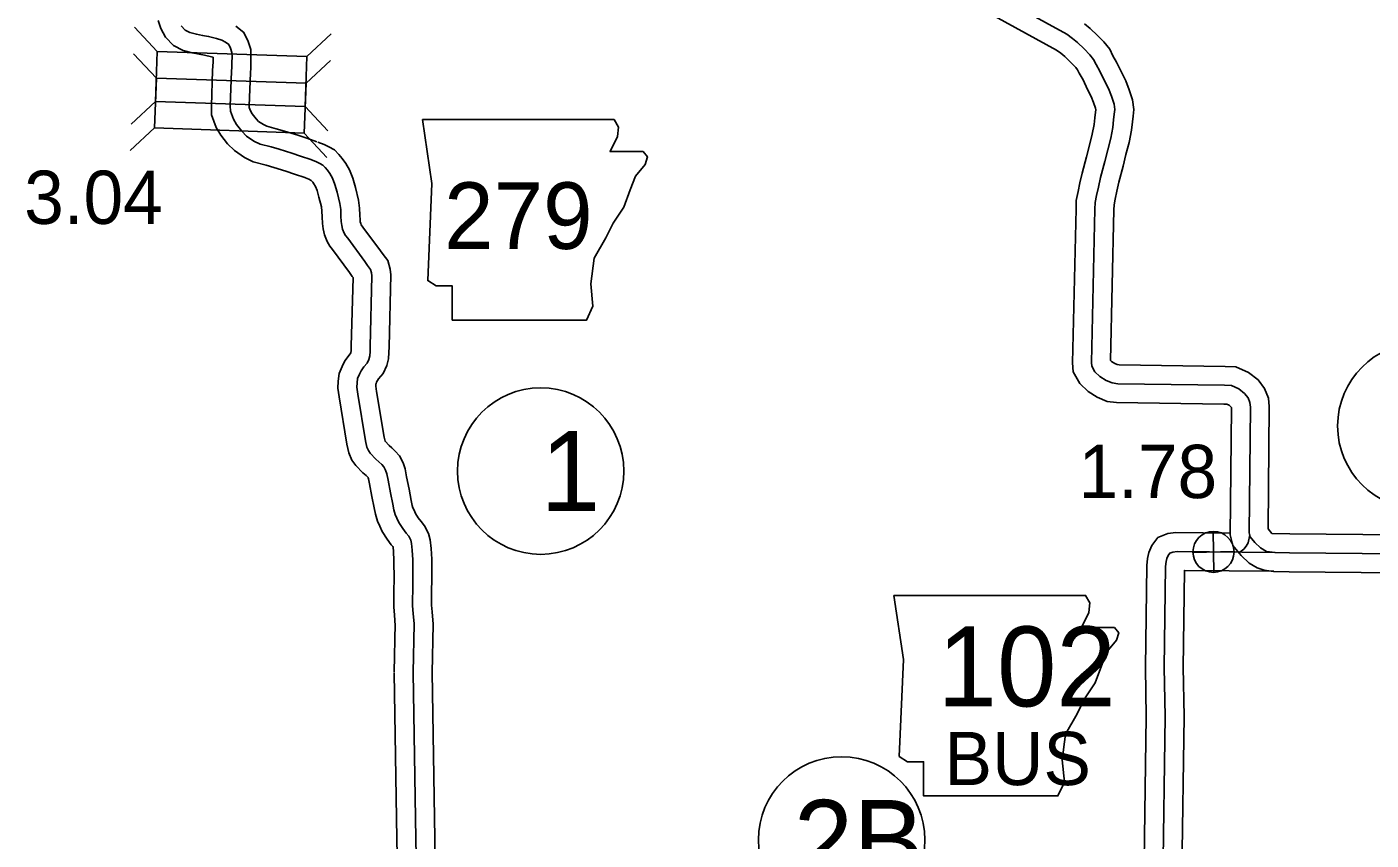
# Model space of a CAD drawing. Extents: x 31699 to 244310, y -8841 to 11474.
# Drawn here: x 130532 to 131243, y 1211 to 1641 of the extents above; entities that cross this region are included whole.
import ezdxf

# ---------------------------------------------------------------- set-up
doc = ezdxf.new("R2010")
doc.units = 0
for name, color, linetype in [('B_Logo', 7, 'Continuous'), ('G-ANNO-TEXT', 7, 'Continuous'), ('Level 21', 7, 'Continuous'), ('R_Border Notes', 7, 'Continuous'), ('R_XS_EARTHWORK_STAGE1', 7, 'Continuous'), ('R_XS_EARTHWORK_STAGE2', 7, 'Continuous'), ('S_WALL', 7, 'Continuous'), ('S_WALL_ANNOT', 7, 'Continuous')]:
    doc.layers.add(name, color=color, linetype=linetype)

msp = doc.modelspace()

# ---------------------------------------------------------------- linework, layer by layer
at = {"layer": 'B_Logo'}
for points in [[(130997.97, 1683.35), (131082.43, 1636.91), (131085.37, 1634.66), (131087.98, 1632.47), (131091.47, 1629.09), (131094.48, 1626.03), (131096.56, 1623.58), (131097.84, 1620.85), (131099.8, 1617.39), (131102.29, 1612.27), (131104.45, 1608.14), (131105.94, 1604.21), (131107.36, 1599.95), (131107.71, 1597.02), (131107.46, 1594.68), (131107.14, 1591.61), (131106.7, 1587.6), (131105.6, 1581.86), (131103.97, 1575.84), (131102.48, 1569.63), (131100.2, 1561.07), (131099.1, 1556.13), (131098.12, 1551.72), (131097.35, 1547.91), (131097.24, 1544.37), (131095.46, 1463.35), (131095.6, 1461.35), (131097.22, 1458.49), (131099.9, 1455.91), (131103.11, 1453.92), (131106.38, 1452.54), (131109.31, 1452.15), (131165.73, 1451.34), (131169.39, 1451.16), (131173.33, 1449.45), (131176.34, 1447.06), (131178.22, 1444.6), (131179.24, 1442.14), (131179.45, 1439.67), (131178.78, 1373.4), (131179.33, 1371.27), (131181.81, 1368.22), (131184.89, 1365.36), (131188.03, 1363.51)], [(130613.92, 1641.28), (130616, 1639.02), (130618.54, 1637.77), (130622.01, 1636.85), (130625.27, 1636.27), (130628.41, 1635.69), (130632.61, 1634.65), (130635.54, 1633.73), (130637.48, 1632.74), (130639.15, 1631.41), (130640.1, 1629.48), (130640.78, 1627.15), (130640.86, 1624.68), (130640.81, 1622.08), (130640.76, 1619.48), (130640.57, 1617.14), (130639.95, 1599.05), (130640.03, 1596.18), (130641.59, 1591.99), (130643.27, 1589.2), (130646.02, 1585.61), (130648.5, 1583.09), (130652.45, 1580.44), (130655.65, 1578.86), (130661.52, 1577.29), (130665.73, 1576.11), (130672.47, 1574.08), (130677.14, 1572.44), (130682.54, 1570.6)], [(130737.16, 1325.28), (130736.66, 1330.68), (130736.37, 1334.68), (130736.35, 1338.22), (130736.39, 1342.89), (130736.56, 1348.56), (130736.49, 1359.04), (130736.2, 1364.24), (130735.84, 1367.71), (130735.37, 1369.37), (130734.29, 1371.5), (130732.95, 1373.16), (130731.13, 1375.62), (130729.12, 1378.75), (130728.1, 1381.08), (130727.16, 1383.01), (130726.48, 1385.47), (130725.86, 1388.47), (130724.69, 1394.47), (130723.39, 1401.14), (130722.77, 1404.54), (130722.09, 1406.4), (130721.15, 1408.26), (130720.01, 1409.53), (130718.53, 1410.92), (130716.99, 1412.31), (130713.98, 1415.43), (130712.97, 1416.76), (130712.23, 1418.56), (130711.47, 1422.02), (130707.4, 1446.62), (130706.91, 1450.29), (130706.96, 1452.63), (130707.28, 1454.96), (130708.2, 1457.17), (130709.12, 1459.04), (130710.57, 1461.05), (130712.36, 1463.07), (130713.28, 1465.01), (130713.67, 1466.81), (130713.85, 1469.21), (130713.91, 1471.82), (130714.88, 1509.12), (130714.67, 1510.72), (130714.13, 1512.59), (130712.58, 1514.58), (130711.17, 1516.71), (130702.04, 1529), (130700.9, 1530.53), (130700.16, 1531.73), (130699.35, 1533.86), (130698.87, 1535.86), (130698.59, 1537.86), (130698.44, 1540.79), (130698.35, 1544.2), (130697.94, 1547.4), (130696.5, 1553.33), (130695.28, 1557.53), (130693.99, 1560.79), (130692.58, 1563.25), (130691.37, 1564.98), (130690.03, 1566.44), (130688.82, 1567.7), (130687.35, 1568.49), (130685.55, 1569.41), (130682.54, 1570.6)], [(131179.09, 1372.19), (131178.28, 1368), (131177.29, 1366.32), (131175.9, 1364.71), (131173.95, 1363.18)], [(131191.99, 1363), (131140.68, 1363.51), (131138.42, 1363.17), (131136.82, 1362.56), (131135.96, 1361.42), (131135.24, 1359.81), (131134.85, 1358.08), (131134.6, 1355.54), (131133.92, 1302.09)], [(131188.03, 1363.51), (131192.5, 1362.94), (131200.16, 1362.78), (131257.77, 1362.24), (131259.97, 1362.12), (131261.91, 1361.39), (131263.51, 1360.07), (131265.66, 1357.68), (131286.12, 1333.64), (131288.06, 1331.38), (131289.4, 1330.12), (131291.41, 1328.6), (131293.88, 1327.14), (131306.51, 1320.34), (131308.72, 1319.02), (131311.06, 1317.63), (131313.27, 1315.71), (131314.61, 1313.71), (131315.62, 1311.65), (131316.17, 1309.58), (131316.78, 1307.12), (131317.34, 1303.18)], [(130737.16, 1325.28), (130736.65, 1299.45)], [(131133.92, 1302.09), (131134.37, 1276.3), (131131.89, 1100.78)], [(130736.65, 1299.45), (130738.06, 1211.65), (130738.16, 1202.65), (130737.91, 1199.38), (130737.32, 1196.84), (130736.6, 1194.91), (130735.88, 1191.37), (130735.69, 1189.23), (130735.7, 1186.77), (130735.45, 1183.5), (130734.86, 1107.07)]]:
    msp.add_lwpolyline(points, dxfattribs=at)
at = {"layer": 'G-ANNO-TEXT'}
msp.add_line((131092.33, 1340.25), (131092.33, 1340.25), dxfattribs=at)
msp.add_line((131092.33, 1340.25), (131092.33, 1340.25), dxfattribs=at)
for points in [[(130741.52, 1591.78), (130746.59, 1557.95), (130744.34, 1506.63), (130748.85, 1503.81), (130757.31, 1503.81), (130757.31, 1485.76), (130828.36, 1485.76), (130831.74, 1493.09), (130830.62, 1504.94), (130832.31, 1518.47), (130838.51, 1529.19), (130842.46, 1537.08), (130848.1, 1545.54), (130851.48, 1554.56), (130854.3, 1561.89), (130859.38, 1568.1), (130860.51, 1572.04), (130858.25, 1574.86), (130840.77, 1574.86), (130844.72, 1582.76), (130845.28, 1587.83), (130842.94, 1591.73)], [(130990.83, 1340.25), (130995.9, 1306.41), (130993.65, 1255.09), (130998.16, 1252.27), (131006.62, 1252.27), (131006.62, 1234.23), (131077.67, 1234.23), (131081.06, 1241.56), (131079.93, 1253.4), (131081.62, 1266.94), (131087.82, 1277.65), (131091.77, 1285.55), (131097.41, 1294), (131100.79, 1303.03), (131103.61, 1310.36), (131108.69, 1316.56), (131109.82, 1320.51), (131107.56, 1323.33), (131090.08, 1323.33), (131094.03, 1331.22), (131094.59, 1336.3), (131092.25, 1340.2)]]:
    msp.add_lwpolyline(points, close=True, dxfattribs=at)
at = {"layer": 'Level 21'}
for p, q in [((131160.19, 1352.41), (131159.69, 1374.11)), ((131149.09, 1363.01), (131170.79, 1363.51))]:
    msp.add_line(p, q, dxfattribs=at)
msp.add_circle((131159.94, 1363.26), 10.85, dxfattribs=at)
at = {"layer": 'R_Border Notes'}
for centre in [(131269.6, 1429.82), (130804.09, 1405.95), (130963.24, 1210.99)]:
    msp.add_circle(centre, 44, dxfattribs=at)
at = {"layer": 'R_XS_EARTHWORK_STAGE1'}
for p, q in [((130601.32, 1627.76), (130589.31, 1640.63)), ((130680.47, 1625.03), (130693.34, 1637.04)), ((130600.83, 1613.74), (130588.82, 1626.61)), ((130679.98, 1611.01), (130692.85, 1623.02)), ((130600.4, 1601.38), (130587.54, 1589.37)), ((130679.56, 1598.65), (130691.57, 1585.78)), ((130599.92, 1587.35), (130587.05, 1575.35)), ((130679.07, 1584.62), (130691.08, 1571.76))]:
    msp.add_line(p, q, dxfattribs=at)
for points in [[(130600.4, 1601.38), (130679.56, 1598.65), (130680.47, 1625.03), (130601.32, 1627.76)], [(130679.98, 1611.01), (130600.83, 1613.74), (130599.92, 1587.35), (130679.07, 1584.62)]]:
    msp.add_lwpolyline(points, close=True, dxfattribs=at)
at = {"layer": 'R_XS_EARTHWORK_STAGE2'}
msp.add_line((131182.96, 1354.9), (131186.75, 1353.6), dxfattribs=at)
for points in [[(130992.99, 1674.67), (131076.95, 1628.51), (131079.12, 1626.85), (131081.28, 1625.04), (131084.43, 1621.99), (131087.1, 1619.28), (131088.07, 1618.13), (131088.95, 1616.26), (131090.94, 1612.74), (131093.36, 1607.76), (131095.31, 1604.04), (131096.51, 1600.85), (131097.55, 1597.75), (131097.65, 1596.96), (131097.51, 1595.72), (131097.2, 1592.67), (131096.81, 1589.09), (131095.85, 1584.1), (131094.29, 1578.32), (131092.79, 1572.08), (131090.48, 1563.45), (131089.33, 1558.29), (131088.34, 1553.79), (131087.38, 1549.08), (131087.24, 1544.64), (131085.45, 1463.1), (131085.79, 1458.39), (131089.23, 1452.31), (131093.72, 1447.96), (131098.5, 1445.01), (131103.73, 1442.8), (131108.59, 1442.16), (131165.41, 1441.34), (131167.08, 1441.26), (131168.15, 1440.8), (131169.16, 1440), (131169.41, 1439.66), (131169.45, 1439.29), (131168.77, 1372.2), (131170.18, 1366.67), (131174.5, 1361.36), (131178.89, 1357.3), (131182.96, 1354.9)], [(130601.81, 1644.1), (130603.27, 1639.94), (130605.72, 1635.42), (130609.9, 1630.88), (130615.01, 1628.36), (130619.85, 1627.08), (130623.48, 1626.43), (130626.28, 1625.91), (130629.91, 1625.01), (130630.85, 1624.72), (130630.86, 1624.62), (130630.81, 1622.28), (130630.77, 1619.97), (130630.59, 1617.71), (130629.94, 1599.08), (130630.08, 1594.25), (130632.54, 1587.63), (130634.99, 1583.56), (130638.46, 1579.03), (130642.09, 1575.35), (130647.43, 1571.77), (130652.11, 1569.45), (130658.88, 1567.64), (130662.94, 1566.51), (130669.36, 1564.57), (130673.87, 1562.99), (130679.33, 1561.13)], [(131091.63, 1642.47), (131094.69, 1639.9), (131098.51, 1636.19), (131101.87, 1632.79), (131105.05, 1629.03), (131106.74, 1625.44), (131108.65, 1622.04), (131111.22, 1616.77), (131113.59, 1612.24), (131115.36, 1607.57), (131117.17, 1602.15), (131117.78, 1597.07), (131117.4, 1593.63), (131117.09, 1590.55), (131116.6, 1586.11), (131115.35, 1579.61), (131113.66, 1573.36), (131112.17, 1567.17), (131109.92, 1558.7), (131108.86, 1553.96), (131107.91, 1549.64), (131107.32, 1546.75), (131107.23, 1544.11), (131105.48, 1464.41), (131106.07, 1463.85), (131107.71, 1462.83), (131109.02, 1462.28), (131110.03, 1462.15), (131166.04, 1461.33), (131171.7, 1461.06), (131178.52, 1458.1), (131183.53, 1454.12), (131186.97, 1449.63), (131189.07, 1444.53), (131189.46, 1440.05), (131188.8, 1375.47), (131190.83, 1372.98)], [(130642.91, 1641.19), (130647.14, 1637.84), (130649.46, 1633.11), (130650.73, 1628.74), (130650.86, 1624.75), (130650.81, 1621.88), (130650.75, 1618.98), (130650.56, 1616.57), (130649.95, 1599.03), (130649.98, 1598.12), (130650.64, 1596.35), (130651.55, 1594.84), (130653.58, 1592.18), (130654.92, 1590.82), (130657.47, 1589.11), (130659.19, 1588.26), (130664.16, 1586.93), (130668.52, 1585.71), (130675.57, 1583.59), (130680.41, 1581.89), (130685.76, 1580.07)], [(130747.16, 1325.08), (130746.63, 1331.5), (130746.37, 1335.07), (130746.35, 1338.21), (130746.39, 1342.7), (130746.56, 1348.44), (130746.49, 1359.35), (130746.17, 1365.03), (130745.7, 1369.6), (130744.72, 1373.04), (130742.73, 1376.97), (130740.86, 1379.28), (130739.37, 1381.31), (130737.96, 1383.48), (130737.18, 1385.27), (130736.55, 1386.57), (130736.21, 1387.81), (130735.67, 1390.44), (130734.51, 1396.39), (130733.21, 1402.99), (130732.45, 1407.16), (130731.28, 1410.38), (130729.46, 1413.98), (130727.16, 1416.52), (130725.32, 1418.26), (130723.95, 1419.5), (130721.76, 1421.76), (130721.3, 1423.9), (130717.29, 1448.1), (130716.92, 1450.84), (130716.95, 1451.83), (130717.01, 1452.32), (130717.31, 1453.04), (130717.72, 1453.87), (130718.38, 1454.79), (130720.78, 1457.49), (130722.81, 1461.77), (130723.59, 1465.37), (130723.85, 1468.73), (130723.9, 1471.59), (130724.9, 1509.64), (130724.49, 1512.78), (130723.2, 1517.21), (130720.71, 1520.42), (130719.36, 1522.46), (130710.06, 1534.98), (130709.18, 1536.16), (130709.17, 1536.18), (130708.92, 1536.81), (130708.71, 1537.71), (130708.56, 1538.81), (130708.43, 1541.18), (130708.34, 1544.98), (130707.78, 1549.23), (130706.17, 1555.9), (130704.75, 1560.76), (130703.03, 1565.13), (130701.03, 1568.62), (130699.18, 1571.25), (130697.33, 1573.28), (130694.96, 1575.75), (130692.01, 1577.34), (130689.67, 1578.54), (130686.21, 1579.9)], [(130727.2, 1324.36), (130726.7, 1329.86), (130726.37, 1334.29), (130726.35, 1338.23), (130726.39, 1343.08), (130726.56, 1348.68), (130726.49, 1358.72), (130726.22, 1363.45), (130725.99, 1365.75), (130725.84, 1366.04), (130725.03, 1367.05), (130722.9, 1369.94), (130720.27, 1374.01), (130719.02, 1376.88), (130717.77, 1379.45), (130716.75, 1383.13), (130716.05, 1386.51), (130714.88, 1392.55), (130713.56, 1399.28), (130713.08, 1401.91), (130712.9, 1402.42), (130712.83, 1402.55), (130711.74, 1403.58), (130710.04, 1405.12), (130706.37, 1408.91), (130704.22, 1411.75), (130702.64, 1415.56), (130701.65, 1420.14), (130697.5, 1445.14), (130696.89, 1449.74), (130696.98, 1453.42), (130697.55, 1457.61), (130699.09, 1461.3), (130700.52, 1464.22), (130702.76, 1467.32), (130703.77, 1468.45), (130703.86, 1469.7), (130703.91, 1472.04), (130704.85, 1508.23), (130704.45, 1508.75), (130702.99, 1510.96), (130694.02, 1523.03), (130692.62, 1524.9), (130691.15, 1527.28), (130689.77, 1530.9), (130689.03, 1534), (130688.63, 1536.91), (130688.45, 1540.41), (130688.37, 1543.42), (130688.09, 1545.57), (130686.84, 1550.75), (130685.81, 1554.29), (130684.96, 1556.44), (130684.13, 1557.88), (130683.56, 1558.7), (130682.73, 1559.6), (130682.69, 1559.64), (130681.43, 1560.29), (130678.88, 1561.3)], [(131169.06, 1373.23), (131139.97, 1373.52), (131135.84, 1372.89), (131130.57, 1370.87), (131127.3, 1366.55), (131125.7, 1362.99), (131124.96, 1359.67), (131124.6, 1356.1), (131123.92, 1302.21)], [(131190.83, 1372.98), (131200.31, 1372.78), (131258.1, 1372.24), (131262.04, 1372.02), (131266.98, 1370.18), (131270.46, 1367.31), (131273.19, 1364.26), (131293.71, 1340.14), (131295.3, 1338.3), (131295.87, 1337.77), (131296.99, 1336.92), (131298.79, 1335.86), (131311.45, 1329.04), (131313.84, 1327.61), (131316.94, 1325.77), (131320.82, 1322.39), (131323.29, 1318.73), (131325.04, 1315.16), (131325.85, 1312.07), (131326.61, 1309.03), (131327.24, 1304.59)], [(131191.89, 1353.01), (131144.57, 1353.48), (131143.92, 1301.96)], [(131186.75, 1353.6), (131191.75, 1352.95), (131200.01, 1352.78), (131257.1, 1352.24), (131258.13, 1351.1), (131278.52, 1327.13), (131280.83, 1324.46), (131282.93, 1322.47), (131285.83, 1320.27), (131288.97, 1318.43), (131301.57, 1311.64), (131303.59, 1310.43), (131305.17, 1309.49), (131305.71, 1309.03), (131305.93, 1308.69), (131306.2, 1308.14), (131306.48, 1307.1), (131306.95, 1305.2), (131307.43, 1301.78)], [(130727.16, 1325.47), (130726.65, 1299.65)], [(130747.16, 1325.08), (130746.65, 1299.25)], [(131123.92, 1301.91), (131124.37, 1276.28), (131122.03, 1110.94)], [(131143.92, 1302.26), (131144.37, 1276.32), (131141.95, 1110.59)], [(130726.65, 1299.29), (130728.06, 1211.51), (130728.16, 1202.98), (130728, 1200.9), (130727.73, 1199.73), (130726.95, 1197.67), (130725.97, 1192.81), (130725.69, 1189.66), (130725.7, 1187.13), (130725.45, 1183.92), (130724.94, 1117.41)], [(130746.65, 1299.61), (130748.06, 1211.79), (130748.17, 1202.32), (130747.82, 1197.85), (130746.92, 1193.95), (130746.24, 1192.14), (130745.79, 1189.92), (130745.69, 1188.81), (130745.7, 1186.4), (130745.44, 1183.07), (130744.94, 1116.91)]]:
    msp.add_lwpolyline(points, dxfattribs=at)

# ---------------------------------------------------------------- texts
at = {"layer": 'G-ANNO-TEXT'}
for s, height, p in [('279', 35.2, (130753.03, 1523.38)), ('102', 42.24, (131014.03, 1281.57)), ('BUS', 28.16, (131017.69, 1239.96))]:
    msp.add_text(s, height=height, dxfattribs=at).set_placement(p)
at = {"layer": 'R_Border Notes'}
for s, p in [('1', (130804.09, 1384.83)), ('2B', (130937.91, 1189.87))]:
    msp.add_text(s, height=42.24, dxfattribs=at).set_placement(p)
at = {"layer": 'S_WALL'}
msp.add_text('3.04', height=28.16, dxfattribs=at).set_placement((130530.92, 1536.62))
at = {"layer": 'S_WALL_ANNOT'}
msp.add_text('1.78', height=28.16, dxfattribs=at).set_placement((131088.56, 1391.69))

doc.saveas('drawing.dxf')
